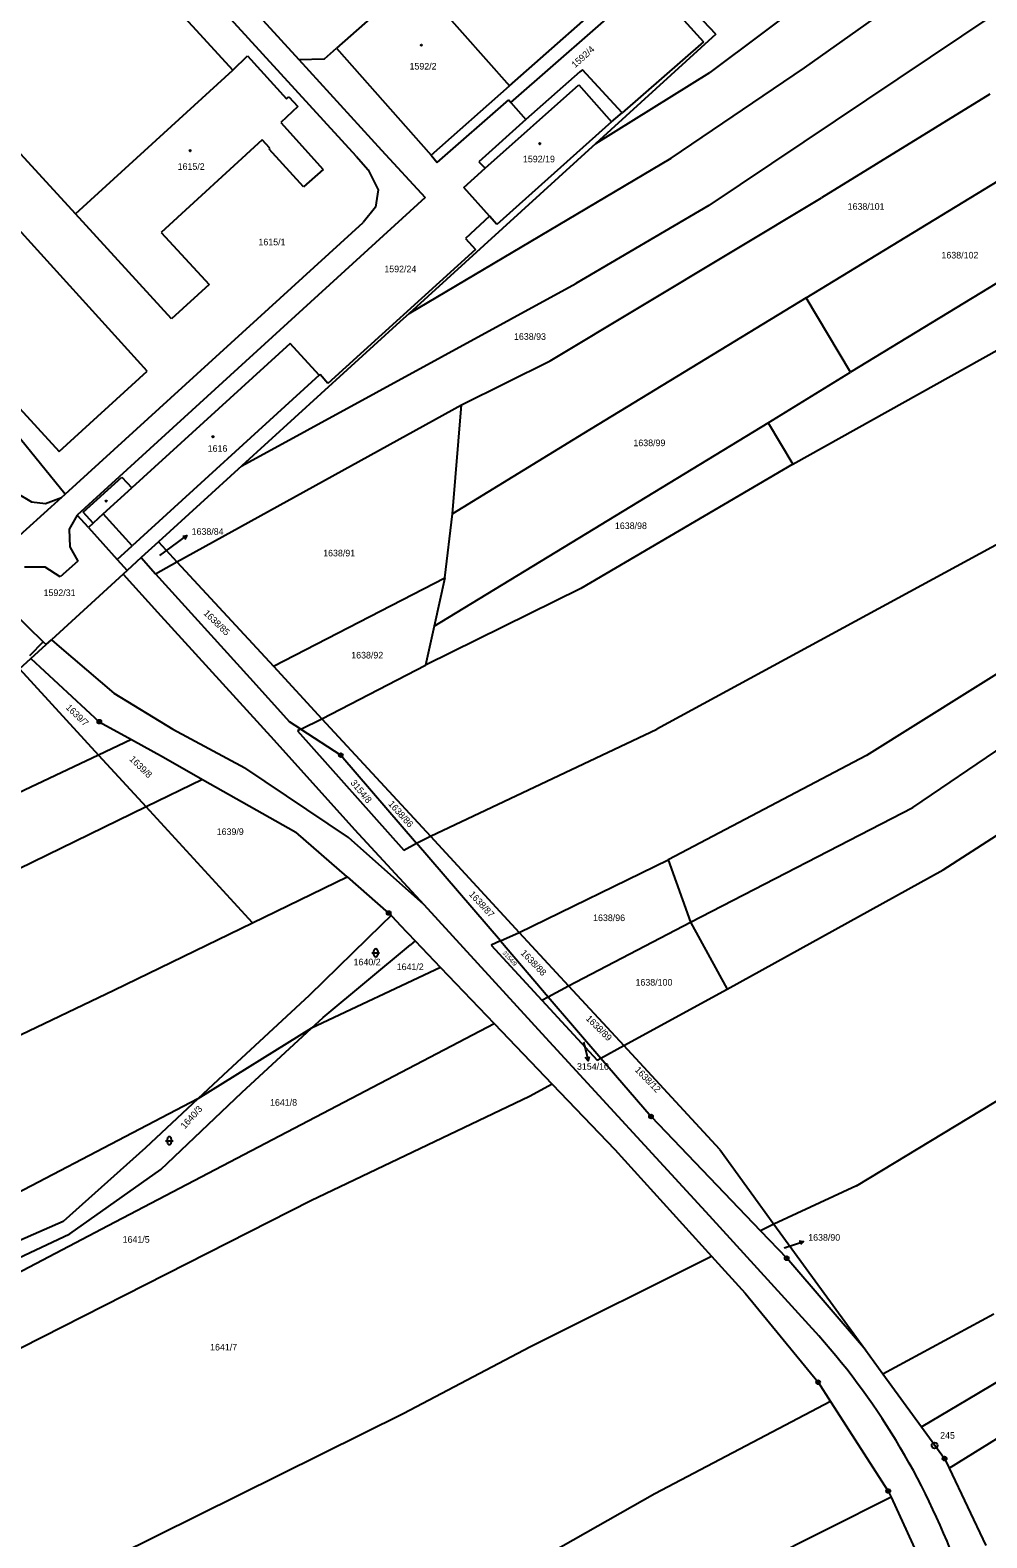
# Model space of a CAD drawing. Extents: x -736345 to -729997, y -1130177 to -1122501.
# Drawn here: x -733110.5 to -732864.6, y -1125376.3 to -1124988.6 of the extents above; entities that cross this region are included whole.
import ezdxf

# ---------------------------------------------------------------- set-up
doc = ezdxf.new("R2010")
doc.units = 0
for name, color, linetype in [('Vrstva 1', 7, 'Continuous'), ('Vrstva 10', 7, 'Continuous'), ('Vrstva 16', 7, 'Continuous'), ('Vrstva 17', 7, 'Continuous'), ('Vrstva 18', 7, 'Continuous'), ('Vrstva 19', 7, 'Continuous'), ('Vrstva 25', 7, 'Continuous'), ('Vrstva 4', 7, 'Continuous')]:
    doc.layers.add(name, color=color, linetype=linetype)

msp = doc.modelspace()

# ---------------------------------------------------------------- linework, layer by layer
at = {"layer": 'Vrstva 1'}
for points in [[(-733026.71, -1125021.03), (-733121.86, -1124917.06)], [(-733108.79, -1124943.86), (-733058.43, -1124998.91)], [(-732911.43, -1124998.28), (-732848.05, -1124953.25)], [(-732895.58, -1124969.35), (-732935.77, -1124999.44)], [(-733011.58, -1124975.4), (-733031.74, -1124993.23)], [(-733011.58, -1124975.4), (-732987.27, -1125002.9)], [(-732952.57, -1124974.78), (-732937.37, -1124991.58)], [(-732934.24, -1124989.6), (-732948.58, -1124974.47)], [(-732986.9, -1125007.19), (-732955, -1124979.13)], [(-732863.01, -1124984.72), (-732936.01, -1125033.66)], [(-733050.65, -1124986.06), (-733041.45, -1124996.15)], [(-733034.85, -1124995.93), (-733031.74, -1124993.23)], [(-733031.74, -1124993.23), (-733007.45, -1125020.7)], [(-732934.24, -1124989.6), (-732965.12, -1125017.74)], [(-732937.37, -1124991.58), (-732958.3, -1125009.81)], [(-733136.71, -1124994.58), (-733098.89, -1125035.86)], [(-733058.43, -1124998.91), (-733054.67, -1124995.2)], [(-733054.67, -1124995.2), (-733044.58, -1125006.23)], [(-733041.45, -1124996.15), (-733034.85, -1124995.93)], [(-733041.45, -1124996.15), (-733020.22, -1125019.41)], [(-733098.89, -1125035.86), (-733058.43, -1124998.91)], [(-732969.2, -1124999.28), (-732983.08, -1125011.58)], [(-732968.54, -1124998.77), (-732969.2, -1124999.28)], [(-732958.3, -1125009.81), (-732968.54, -1124998.77)], [(-732965.12, -1125017.74), (-732935.77, -1124999.44)], [(-732945.68, -1125021.52), (-732911.43, -1124998.28)], [(-733080.42, -1125076.24), (-733145.15, -1125004.97)], [(-733007.45, -1125020.7), (-732987.27, -1125002.9)], [(-733041.66, -1125008.23), (-733046.04, -1125012.33)], [(-733044.58, -1125006.23), (-733044.04, -1125005.72)], [(-733044.04, -1125005.72), (-733041.66, -1125008.23)], [(-733005.9, -1125022.65), (-732987.49, -1125006.53)], [(-732987.49, -1125006.53), (-732986.9, -1125007.19)], [(-732986.9, -1125007.19), (-732983.08, -1125011.58)], [(-732863.83, -1125005.08), (-732907.03, -1125031.69)], [(-733046.04, -1125012.33), (-733035.2, -1125024.39)], [(-732983.08, -1125011.58), (-732995.19, -1125022.41)], [(-732961.03, -1125012.13), (-732990.57, -1125038.52)], [(-732961.03, -1125012.13), (-732958.82, -1125010.26)], [(-732958.82, -1125010.26), (-732958.3, -1125009.81)], [(-732911.05, -1125057.42), (-732835.78, -1125011.55)], [(-733050.9, -1125016.76), (-733076.81, -1125040.59)], [(-733048.89, -1125018.96), (-733050.9, -1125016.76)], [(-733049.1, -1125019.15), (-733048.89, -1125018.96)], [(-733040.2, -1125028.9), (-733049.1, -1125019.15)], [(-733020.22, -1125019.41), (-733008.92, -1125031.64)], [(-732965.12, -1125017.74), (-733013.1, -1125061.46)], [(-733035.2, -1125024.39), (-733040.2, -1125028.9)], [(-733026.71, -1125021.03), (-733023.62, -1125024.47)], [(-733013.1, -1125061.46), (-732945.68, -1125021.52)], [(-733007.45, -1125020.7), (-733005.9, -1125022.65)], [(-732999, -1125029.01), (-732993.52, -1125024.12)], [(-732995.19, -1125022.41), (-732993.52, -1125024.12)], [(-733168.09, -1125025.93), (-733103.06, -1125096.97)], [(-733023.62, -1125024.47), (-733021.08, -1125029.68)], [(-733008.92, -1125031.64), (-733098.46, -1125113.28)], [(-733021.08, -1125029.68), (-733021.71, -1125034.08)], [(-732992.43, -1125036.43), (-732999, -1125029.01)], [(-732976.84, -1125073.59), (-732907.03, -1125031.69)], [(-732822.36, -1125029.59), (-732899.61, -1125076.5)], [(-733074.17, -1125062.84), (-733098.89, -1125035.86)], [(-733021.71, -1125034.08), (-733024.9, -1125038.01)], [(-732936.01, -1125033.66), (-732970.2, -1125053.72)], [(-733101.54, -1125107.94), (-733024.9, -1125038.01)], [(-732992.43, -1125036.43), (-732998.58, -1125042.19)], [(-732990.57, -1125038.52), (-732992.43, -1125036.43)], [(-733076.81, -1125040.59), (-733064.48, -1125053.98)], [(-732998.58, -1125042.19), (-732996.06, -1125044.97)], [(-732996.06, -1125044.97), (-733033.96, -1125079.47)], [(-733064.48, -1125053.98), (-733074.17, -1125062.84)], [(-733056.07, -1125100.59), (-732970.2, -1125053.72)], [(-732911.05, -1125057.42), (-732968.22, -1125092.3)], [(-732899.61, -1125076.5), (-732911.05, -1125057.42)], [(-733013.1, -1125061.46), (-733015.44, -1125063.59)], [(-733015.44, -1125063.59), (-733056.07, -1125100.59)], [(-732914.45, -1125100.15), (-732849.3, -1125063.81)], [(-733043.69, -1125069.12), (-733084.41, -1125106.31)], [(-733036.19, -1125077.33), (-733043.69, -1125069.12)], [(-732999.61, -1125084.91), (-732976.84, -1125073.59)], [(-733101.62, -1125107.84), (-733126.74, -1125076.98)], [(-733103.06, -1125096.97), (-733080.42, -1125076.24)], [(-733036.19, -1125077.33), (-733084.28, -1125121.23)], [(-733035.97, -1125077.13), (-733036.19, -1125077.33)], [(-733033.96, -1125079.47), (-733035.97, -1125077.13)], [(-732920.79, -1125089.53), (-732899.61, -1125076.5)], [(-733072.76, -1125125.3), (-732999.61, -1125084.91)], [(-733001.94, -1125112.94), (-732999.61, -1125084.91)], [(-733006.63, -1125141.84), (-732920.79, -1125089.53)], [(-732920.79, -1125089.53), (-732914.45, -1125100.15)], [(-732968.22, -1125092.3), (-733001.94, -1125112.94)], [(-733056.07, -1125100.59), (-733077.53, -1125120.13)], [(-732914.45, -1125100.15), (-732968.97, -1125132.13)], [(-733096.89, -1125112.5), (-733086.9, -1125103.57)], [(-733086.9, -1125103.57), (-733084.41, -1125106.31)], [(-732833.33, -1125105.35), (-732949.37, -1125168.3)], [(-733102.47, -1125108.79), (-733120.72, -1125125.2)], [(-733114.21, -1125107.46), (-733110.19, -1125109.87)], [(-733106.58, -1125110.29), (-733102.47, -1125108.79)], [(-733102.47, -1125108.79), (-733101.54, -1125107.94)], [(-733101.54, -1125107.94), (-733101.62, -1125107.84)], [(-733110.19, -1125109.87), (-733106.58, -1125110.29)], [(-733098.46, -1125113.28), (-733100.47, -1125116.93)], [(-733095.51, -1125116.46), (-733098.46, -1125113.28)], [(-733094.27, -1125115.32), (-733096.89, -1125112.5)], [(-733003.88, -1125129.43), (-733001.94, -1125112.94)], [(-733100.47, -1125116.93), (-733100.35, -1125121.41)], [(-733094.27, -1125115.32), (-733095.51, -1125116.46)], [(-733095.51, -1125116.46), (-733088.11, -1125124.68)], [(-733088.11, -1125124.68), (-733084.28, -1125121.23)], [(-733077.53, -1125120.13), (-733082.01, -1125124.21)], [(-733077.53, -1125120.13), (-733072.76, -1125125.3)], [(-733098.23, -1125125.17), (-733102.78, -1125129.12)], [(-733100.35, -1125121.41), (-733098.23, -1125125.17)], [(-733088.11, -1125124.68), (-733085.58, -1125127.49)], [(-733082.01, -1125124.21), (-733085.58, -1125127.49)], [(-733082.01, -1125124.21), (-733078.26, -1125128.35)], [(-733106.65, -1125126.65), (-733112, -1125126.64)], [(-733102.78, -1125129.12), (-733106.65, -1125126.65)], [(-733086.63, -1125128.44), (-733105.05, -1125145.32)], [(-733085.58, -1125127.49), (-733086.63, -1125128.44)], [(-733078.26, -1125128.35), (-733072.76, -1125125.3)], [(-733078.26, -1125128.35), (-733054.02, -1125155.13)], [(-733072.76, -1125125.3), (-733047.96, -1125152.16)], [(-733047.96, -1125152.16), (-733003.88, -1125129.43)], [(-732968.97, -1125132.13), (-733008.86, -1125151.85)], [(-733003.88, -1125129.43), (-733006.63, -1125141.84)], [(-733115.2, -1125138.01), (-733107.15, -1125145.87)], [(-733006.63, -1125141.84), (-733008.86, -1125151.85)], [(-732842.38, -1125141.85), (-732895.48, -1125175.11)], [(-733107.15, -1125145.87), (-733110.71, -1125149.43)], [(-733110.31, -1125150.13), (-733106.43, -1125146.58)], [(-733107.15, -1125145.87), (-733106.43, -1125146.58)], [(-733106.43, -1125146.58), (-733105.05, -1125145.32)], [(-733113.26, -1125152.82), (-733110.31, -1125150.13)], [(-733110.31, -1125150.13), (-733092.73, -1125166.4)], [(-733047.96, -1125152.16), (-733035.53, -1125165.63)], [(-733035.53, -1125165.63), (-733008.86, -1125151.85)], [(-733113.26, -1125152.82), (-733092.93, -1125174.98)], [(-733054.02, -1125155.13), (-733043.8, -1125166.42)], [(-732883.6, -1125188.51), (-732836.15, -1125156.26)], [(-733092.73, -1125166.4), (-733084.46, -1125170.97)], [(-733040.9, -1125168.31), (-733043.8, -1125166.42)], [(-733040.9, -1125168.31), (-733035.53, -1125165.63)], [(-733035.53, -1125165.63), (-733007.63, -1125195.85)], [(-733084.46, -1125170.97), (-733092.93, -1125174.98)], [(-733084.46, -1125170.97), (-733076.27, -1125175.5)], [(-733040.9, -1125168.31), (-733041.75, -1125168.72)], [(-733041.75, -1125168.72), (-733014.41, -1125199.48)], [(-733040.9, -1125168.31), (-733030.63, -1125175.01)], [(-733007.63, -1125195.85), (-732949.37, -1125168.3)], [(-732875.83, -1125204.48), (-732820.71, -1125168.99)], [(-733092.93, -1125174.98), (-733148.46, -1125201.24)], [(-733092.93, -1125174.98), (-733080.71, -1125188.3)], [(-733076.27, -1125175.5), (-733066.17, -1125181.23)], [(-733030.63, -1125175.01), (-733011.2, -1125197.65)], [(-732895.48, -1125175.11), (-732946.52, -1125201.93)], [(-733066.17, -1125181.23), (-733080.71, -1125188.3)], [(-733066.17, -1125181.23), (-733042.24, -1125194.79)], [(-733080.71, -1125188.3), (-733124.48, -1125209.61)], [(-733053.34, -1125218.14), (-733080.71, -1125188.3)], [(-732940.76, -1125217.96), (-732883.6, -1125188.51)], [(-733028.98, -1125206.34), (-733042.24, -1125194.79)], [(-733014.41, -1125199.48), (-733011.2, -1125197.65)], [(-733011.2, -1125197.65), (-733007.63, -1125195.85)], [(-732989.63, -1125222.79), (-733011.2, -1125197.65)], [(-733007.63, -1125195.85), (-732984.79, -1125220.59)], [(-732984.79, -1125220.59), (-732946.52, -1125201.93)], [(-732946.52, -1125201.93), (-732940.76, -1125217.96)], [(-733053.34, -1125218.14), (-733028.98, -1125206.34)], [(-733028.98, -1125206.34), (-733018.35, -1125215.6)], [(-732931.35, -1125235.14), (-732875.83, -1125204.48)], [(-733088.98, -1125235.4), (-733053.34, -1125218.14)], [(-733017.72, -1125216.26), (-733020.16, -1125218.64)], [(-733018.35, -1125215.6), (-733017.72, -1125216.26)], [(-733017.72, -1125216.26), (-733016.16, -1125217.89)], [(-733016.16, -1125217.89), (-733015.48, -1125218.6)], [(-732972.09, -1125234.35), (-732940.76, -1125217.96)], [(-732940.76, -1125217.96), (-732931.35, -1125235.14)], [(-733020.16, -1125218.64), (-733038.77, -1125236.8)], [(-733015.48, -1125218.6), (-733011.51, -1125222.75)], [(-732989.63, -1125222.79), (-732984.79, -1125220.59)], [(-732984.79, -1125220.59), (-732972.09, -1125234.35)], [(-733035.21, -1125242.51), (-733012.77, -1125223.8)], [(-733011.51, -1125222.75), (-733012.77, -1125223.8)], [(-733011.51, -1125222.75), (-733004.99, -1125229.57)], [(-732989.63, -1125222.79), (-732991.95, -1125223.88)], [(-732991.95, -1125223.88), (-732978.96, -1125238.02)], [(-732989.63, -1125222.79), (-732977.32, -1125237.14)], [(-733004.99, -1125229.57), (-733038.17, -1125245.23)], [(-733004.99, -1125229.57), (-732991.23, -1125243.97)], [(-733206.09, -1125291.45), (-733088.98, -1125235.4)], [(-733038.77, -1125236.8), (-733060.91, -1125257.3)], [(-732978.96, -1125238.02), (-732977.32, -1125237.14)], [(-732977.32, -1125237.14), (-732972.09, -1125234.35)], [(-732977.32, -1125237.14), (-732963.78, -1125252.92)], [(-732972.09, -1125234.35), (-732957.91, -1125249.7)], [(-732957.91, -1125249.7), (-732931.35, -1125235.14)], [(-732978.96, -1125238.02), (-732964.77, -1125253.47)], [(-733090.46, -1125295.91), (-732991.23, -1125243.97)], [(-733038.17, -1125245.23), (-733067.4, -1125263.38)], [(-733056.06, -1125261.71), (-733038.17, -1125245.23)], [(-733038.17, -1125245.23), (-733035.21, -1125242.51)], [(-732991.23, -1125243.97), (-732976.31, -1125259.59)], [(-732964.77, -1125253.47), (-732963.78, -1125252.92)], [(-732963.78, -1125252.92), (-732957.91, -1125249.7)], [(-732963.78, -1125252.92), (-732950.9, -1125267.93)], [(-732933.22, -1125276.45), (-732957.91, -1125249.7)], [(-732898.05, -1125285.72), (-732850.07, -1125256.7)], [(-733060.91, -1125257.3), (-733067.4, -1125263.38)], [(-732976.31, -1125259.59), (-732982.16, -1125262.74)], [(-732976.31, -1125259.59), (-732960.24, -1125276.4)], [(-733067.4, -1125263.38), (-733132.67, -1125297.46)], [(-733067.4, -1125263.38), (-733080.84, -1125275.99)], [(-733076.91, -1125281.56), (-733056.06, -1125261.71)], [(-732982.16, -1125262.74), (-733038.33, -1125289.59)], [(-732950.9, -1125267.93), (-732922.75, -1125297.34)], [(-733080.84, -1125275.99), (-733102, -1125294.9)], [(-732960.24, -1125276.4), (-732935.37, -1125303.81)], [(-732933.22, -1125276.45), (-732919.29, -1125295.59)], [(-733100.29, -1125298.13), (-733076.91, -1125281.56)], [(-732898.05, -1125285.72), (-732919.29, -1125295.59)], [(-733038.33, -1125289.59), (-733123.41, -1125332.77)], [(-733102, -1125294.9), (-733140.44, -1125311.69)], [(-732919.29, -1125295.59), (-732922.75, -1125297.34)], [(-732919.29, -1125295.59), (-732895.75, -1125327.91)], [(-733138.78, -1125316.15), (-733100.29, -1125298.13)], [(-733114.14, -1125308.37), (-733090.46, -1125295.91)], [(-732922.75, -1125297.34), (-732916.02, -1125304.37)], [(-732982.05, -1125327.11), (-732935.37, -1125303.81)], [(-732935.37, -1125303.81), (-732926.73, -1125313.33)], [(-732895.75, -1125327.91), (-732916.02, -1125304.37)], [(-732926.73, -1125313.33), (-732907.93, -1125336.25)], [(-732891.26, -1125334.1), (-732862.76, -1125318.67)], [(-733014.47, -1125344.2), (-732982.05, -1125327.11)], [(-732895.75, -1125327.91), (-732891.26, -1125334.1)], [(-732874.23, -1125358.39), (-732827.84, -1125329.57)], [(-732869.38, -1125340.59), (-732847.57, -1125327.63)], [(-732891.26, -1125334.1), (-732881.36, -1125347.72)], [(-732907.93, -1125336.25), (-732904.73, -1125341.21)], [(-732904.73, -1125341.21), (-732949.89, -1125364.95)], [(-732904.73, -1125341.21), (-732889.9, -1125364.23)], [(-732881.36, -1125347.72), (-732869.38, -1125340.59)], [(-733109.61, -1125391.44), (-733014.47, -1125344.2)], [(-732881.36, -1125347.72), (-732875.42, -1125355.89)], [(-732875.42, -1125355.89), (-732874.23, -1125358.39)], [(-732874.23, -1125358.39), (-732864.8, -1125378.2)], [(-732949.89, -1125364.95), (-732994.45, -1125390.23)], [(-732889.9, -1125364.23), (-732889.18, -1125365.79)], [(-732889.18, -1125365.79), (-732939.33, -1125390.97)], [(-732889.18, -1125365.79), (-732880.72, -1125384.13)]]:
    msp.add_lwpolyline(points, dxfattribs=at)
at = {"layer": 'Vrstva 10'}
for points in [[(-733086.63, -1125128.44), (-733077.76, -1125138.21)], [(-733077.76, -1125138.21), (-733047.87, -1125171.1)], [(-733105.05, -1125145.32), (-733103.05, -1125147.04)], [(-733103.05, -1125147.04), (-733088.99, -1125159.11)], [(-733088.99, -1125159.11), (-733073.81, -1125168.37)], [(-733073.81, -1125168.37), (-733055.31, -1125178.31)], [(-733047.87, -1125171.1), (-733027.12, -1125194.13)], [(-733028.65, -1125196.16), (-733055.31, -1125178.31)], [(-733027.12, -1125194.13), (-733009.32, -1125213.39)], [(-733009.32, -1125213.39), (-733028.65, -1125196.16)], [(-733009.32, -1125213.39), (-732977.98, -1125247.62)], [(-732977.98, -1125247.62), (-732935.97, -1125293.35)], [(-732935.97, -1125293.35), (-732907.73, -1125324.32)]]:
    msp.add_lwpolyline(points, dxfattribs=at)
msp.add_arc((-733049.558, -1125449.471), 189.151, 19.78221, 41.42596, dxfattribs=at)
at = {"layer": 'Vrstva 16'}
for points in [[(-733077.14, -1125123.68), (-733072.61, -1125120.33)], [(-732968.23, -1125248.8), (-732967.77, -1125250.71)], [(-732916.7, -1125301.7), (-732914.53, -1125301)]]:
    msp.add_lwpolyline(points, dxfattribs=at)
at = {"layer": 'Vrstva 25'}
for points in [[(-733072.61, -1125120.33), (-733070.196, -1125118.55)], [(-733071.297, -1125118.741), (-733070.196, -1125118.55), (-733070.704, -1125119.546)], [(-733022.66, -1125225.85), (-733020.66, -1125225.85)], [(-733022.16, -1125226.35), (-733022.16, -1125225.35)], [(-733021.16, -1125225.35), (-733021.16, -1125226.35)], [(-732966.824, -1125252.541), (-732967.08, -1125253.629), (-732967.796, -1125252.771)], [(-732967.77, -1125250.71), (-732967.08, -1125253.629)], [(-733075.72, -1125274.14), (-733073.72, -1125274.14)], [(-733075.22, -1125274.64), (-733075.22, -1125273.64)], [(-733074.22, -1125273.64), (-733074.22, -1125274.64)], [(-732914.53, -1125301), (-732911.676, -1125300.078)], [(-732912.781, -1125299.91), (-732911.676, -1125300.078), (-732912.474, -1125300.862)]]:
    msp.add_lwpolyline(points, dxfattribs=at)
for centre, radius in [((-733009.94, -1124992.45), 0.175), ((-733069.37, -1125019.58), 0.175), ((-732979.48, -1125017.78), 0.175), ((-733063.54, -1125093.14), 0.175), ((-733090.97, -1125109.68), 0.175), ((-733092.73, -1125166.4), 0.5), ((-733092.73, -1125166.4), 0.032), ((-733030.63, -1125175.01), 0.5), ((-733030.63, -1125175.01), 0.032), ((-733018.35, -1125215.6), 0.5), ((-733018.35, -1125215.6), 0.032), ((-732950.9, -1125267.93), 0.5), ((-732950.9, -1125267.93), 0.032), ((-732916.02, -1125304.37), 0.5), ((-732916.02, -1125304.37), 0.032), ((-732907.93, -1125336.25), 0.5), ((-732907.93, -1125336.25), 0.032), ((-732877.98, -1125352.5), 0.75), ((-732877.98, -1125352.5), 0.032), ((-732875.42, -1125355.89), 0.5), ((-732875.42, -1125355.89), 0.032), ((-732889.9, -1125364.23), 0.5), ((-732889.9, -1125364.23), 0.032)]:
    msp.add_circle(centre, radius, dxfattribs=at)
for centre, start, end in [((-733021.66, -1125225.35), 0.10099, 180.00143), ((-733021.66, -1125226.35), 180.10243, 0.00286), ((-733074.72, -1125273.64), 0.10099, 180.00143), ((-733074.72, -1125274.64), 180.10243, 0.00286)]:
    msp.add_arc(centre, 0.5, start, end, dxfattribs=at)
at = {"layer": 'Vrstva 4'}
for points in [[(-732987.27, -1125002.9), (-732957.5, -1124976.63)], [(-732993.52, -1125024.12), (-732969.47, -1125002.67)], [(-732969.47, -1125002.67), (-732961.03, -1125012.13)], [(-733091.71, -1125112.97), (-733084.41, -1125106.31)], [(-733091.71, -1125112.97), (-733094.27, -1125115.32)], [(-733084.28, -1125121.23), (-733091.71, -1125112.97)]]:
    msp.add_lwpolyline(points, dxfattribs=at)

# ---------------------------------------------------------------- texts
at = {"layer": 'Vrstva 16'}
for s, p in [('1638/84', (-733069, -1125118.35)), ('3154/10', (-732969.93, -1125255.91)), ('1638/90', (-732910.48, -1125299.87))]:
    msp.add_text(s, height=1.7, dxfattribs=at).set_placement(p)
at = {"layer": 'Vrstva 17'}
msp.add_text('245', height=1.7, dxfattribs=at).set_placement((-732876.57, -1125350.78))
at = {"layer": 'Vrstva 18'}
for s, height, rotation, p in [('1592/4', 1.7, 42.10034, (-732970.416, -1124998.408)), ('1638/85', 1.7, 315.80251, (-733066.068, -1125138.677)), ('1639/7', 1.7, 316.30252, (-733101.498, -1125162.934)), ('1639/8', 1.7, 315.70251, (-733085.128, -1125176.187)), ('3154/8', 1.7, 309.50246, (-733028.259, -1125182.177)), ('1638/86', 1.7, 312.00248, (-733018.578, -1125187.644)), ('1638/87', 1.7, 312.60249, (-732997.818, -1125210.891)), ('3154/9', 1.1, 311.70248, (-732989.168, -1125225.896)), ('1638/88', 1.7, 313.9025, (-732984.528, -1125226.015)), ('1638/89', 1.7, 315.30251, (-732967.788, -1125242.899)), ('1638/12', 1.7, 314.4025, (-732955.208, -1125256.092)), ('1640/3', 1.7, 47.90038, (-733070.744, -1125271.248)), ('1638/90', 0.1, 314.1025, (-732916.418, -1125301.704))]:
    msp.add_text(s, height=height, rotation=rotation, dxfattribs=at).set_placement(p)
for s, height, p in [('1638/101', 1.7, (-732900.35, -1125034.78)), ('1615/1', 1.7, (-733051.82, -1125043.91)), ('1638/102', 1.7, (-732876.22, -1125047.3)), ('1592/24', 1.7, (-733019.46, -1125050.85)), ('1638/93', 1.7, (-732986.12, -1125068.22)), ('1638/99', 1.7, (-732955.42, -1125095.56)), ('1638/98', 1.7, (-732960.17, -1125116.88)), ('1638/84', 0.1, (-733076.94, -1125123.48)), ('1638/91', 1.7, (-733035.18, -1125123.91)), ('1592/31', 1.7, (-733107.058, -1125134.09)), ('1638/92', 1.7, (-733027.96, -1125150.15)), ('1639/9', 1.7, (-733062.55, -1125195.54)), ('1638/96', 1.7, (-732965.78, -1125217.68)), ('1640/2', 1.7, (-733027.36, -1125229.05)), ('1641/2', 1.7, (-733016.28, -1125230.28)), ('1638/100', 1.7, (-732954.88, -1125234.27)), ('3154/10', 0.1, (-732968.03, -1125248.6)), ('1641/8', 1.7, (-733048.84, -1125265.16)), ('1641/5', 1.7, (-733086.74, -1125300.39)), ('1641/7', 1.7, (-733064.24, -1125328.09))]:
    msp.add_text(s, height=height, dxfattribs=at).set_placement(p)
at = {"layer": 'Vrstva 19'}
for s, p in [('1592/2', (-733012.98, -1124998.72)), ('1615/2', (-733072.59, -1125024.51)), ('1592/19', (-732983.82, -1125022.57)), ('1616', (-733064.87, -1125097.01))]:
    msp.add_text(s, height=1.7, dxfattribs=at).set_placement(p)

doc.saveas('drawing.dxf')
